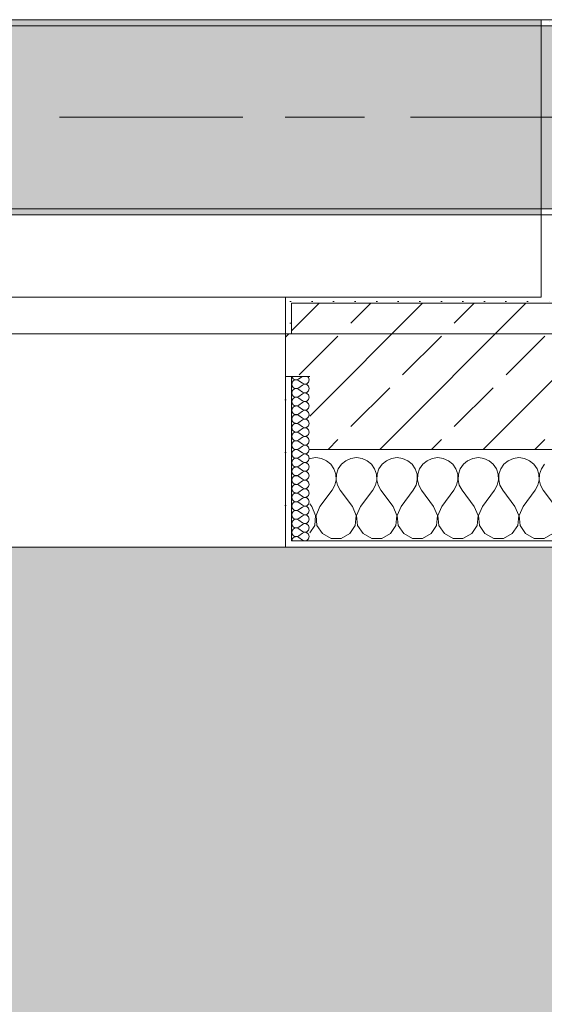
# Model space of a CAD drawing. Header units: metres. Extents: x -3.6 to 84.5, y -11 to 16.8.
# Tile 338 of 389: x 57.1 to 58, y -0.9 to 0.7. Entities that reach past the tile are written whole.
import ezdxf

# ---------------------------------------------------------------- set-up
doc = ezdxf.new("R2010")
doc.units = ezdxf.units.M
doc.header["$MEASUREMENT"] = 0
doc.linetypes.add('Achse', pattern=[0.2, 0.1, -0.05, 0, -0.05])
doc.linetypes.add('Strichlinie doppelt', pattern=[0.546806, 0.264583, -0.105833, 0.070556, -0.105833])
for name, color, linetype in [('302 - Elemente.Schraffur', 7, 'Continuous'), ('451 - Universal.Achsen Raster', 7, 'Continuous'), ('604 - Struktur.Wand Aussen', 7, 'Continuous'), ('607 - Struktur.Stütze', 7, 'Continuous'), ('608 - Struktur.Träger', 7, 'Continuous'), ('Neubau_653 - Abdeckung.TB Verkofferung', 7, 'Continuous')]:
    doc.layers.add(name, color=color, linetype=linetype)
pattern_1 = [(45, (0, 0), (-0.01767767, 0.01767767), [0, -0.025])]
pattern_2 = [(0, (0, 0), (0, 0.08660254), [0, -0.05]), (0, (0.025, 0.0433), (0, 0.08660254), [0, -0.05])]
pattern_3 = [(45, (0, 0), (-0.08485281, 0.08485281), []), (45, (-0.04243, 0.04243), (-0.08485281, 0.08485281), [0.09, -0.03])]

# ---------------------------------------------------------------- blocks, each defined once
blk = doc.blocks.new('*X103')
at = {"layer": '604 - Struktur.Wand Aussen', "color": 7, "linetype": 'Continuous', "lineweight": 5}
for p, q in [((57.5909, -0.0096), (57.59, -0.01)), ((57.6, -0.0083), (57.5909, -0.0096)), ((57.6091, -0.0096), (57.6, -0.0083)), ((57.6175, -0.0133), (57.6091, -0.0096)), ((57.6246, -0.0192), (57.6175, -0.0133)), ((57.6491, -0.0133), (57.6421, -0.0192)), ((57.6576, -0.0096), (57.6491, -0.0133)), ((57.6667, -0.0083), (57.6576, -0.0096)), ((57.6758, -0.0096), (57.6667, -0.0083)), ((57.6842, -0.0133), (57.6758, -0.0096)), ((57.6913, -0.0192), (57.6842, -0.0133)), ((57.7158, -0.0133), (57.7087, -0.0192)), ((57.7242, -0.0096), (57.7158, -0.0133)), ((57.7333, -0.0083), (57.7242, -0.0096)), ((57.7424, -0.0096), (57.7333, -0.0083)), ((57.7509, -0.0133), (57.7424, -0.0096)), ((57.7579, -0.0192), (57.7509, -0.0133)), ((57.7825, -0.0133), (57.7754, -0.0192)), ((57.7909, -0.0096), (57.7825, -0.0133)), ((57.8, -0.0083), (57.7909, -0.0096)), ((57.8091, -0.0096), (57.8, -0.0083)), ((57.8175, -0.0133), (57.8091, -0.0096)), ((57.8246, -0.0192), (57.8175, -0.0133)), ((57.8491, -0.0133), (57.8421, -0.0192)), ((57.8576, -0.0096), (57.8491, -0.0133)), ((57.8667, -0.0083), (57.8576, -0.0096)), ((57.8758, -0.0096), (57.8667, -0.0083)), ((57.8842, -0.0133), (57.8758, -0.0096)), ((57.8913, -0.0192), (57.8842, -0.0133)), ((57.9158, -0.0133), (57.9087, -0.0192)), ((57.9242, -0.0096), (57.9158, -0.0133)), ((57.9333, -0.0083), (57.9242, -0.0096)), ((57.9424, -0.0096), (57.9333, -0.0083)), ((57.9509, -0.0133), (57.9424, -0.0096)), ((57.9579, -0.0192), (57.9509, -0.0133)), ((57.6298, -0.0268), (57.6246, -0.0192)), ((57.6328, -0.0355), (57.6298, -0.0268)), ((57.6369, -0.0268), (57.6339, -0.0355)), ((57.6421, -0.0192), (57.6369, -0.0268)), ((57.6965, -0.0268), (57.6913, -0.0192)), ((57.6994, -0.0355), (57.6965, -0.0268)), ((57.7035, -0.0268), (57.7006, -0.0355)), ((57.7087, -0.0192), (57.7035, -0.0268)), ((57.7631, -0.0268), (57.7579, -0.0192)), ((57.7661, -0.0355), (57.7631, -0.0268)), ((57.7702, -0.0268), (57.7672, -0.0355)), ((57.7754, -0.0192), (57.7702, -0.0268)), ((57.8298, -0.0268), (57.8246, -0.0192)), ((57.8328, -0.0355), (57.8298, -0.0268)), ((57.8369, -0.0268), (57.8339, -0.0355)), ((57.8421, -0.0192), (57.8369, -0.0268)), ((57.8965, -0.0268), (57.8913, -0.0192)), ((57.8994, -0.0355), (57.8965, -0.0268)), ((57.9035, -0.0268), (57.9006, -0.0355)), ((57.9087, -0.0192), (57.9035, -0.0268)), ((57.9631, -0.0268), (57.9579, -0.0192)), ((57.9661, -0.0355), (57.9631, -0.0268)), ((57.9702, -0.0268), (57.9672, -0.0355)), ((57.9754, -0.0192), (57.9702, -0.0268)), ((57.6311, -0.0536), (57.6332, -0.0447)), ((57.6332, -0.0447), (57.6328, -0.0355)), ((57.6339, -0.0355), (57.6335, -0.0447)), ((57.6335, -0.0447), (57.6355, -0.0536)), ((57.6978, -0.0536), (57.6999, -0.0447)), ((57.6999, -0.0447), (57.6994, -0.0355)), ((57.7006, -0.0355), (57.7001, -0.0447)), ((57.7001, -0.0447), (57.7022, -0.0536)), ((57.7645, -0.0536), (57.7665, -0.0447)), ((57.7665, -0.0447), (57.7661, -0.0355)), ((57.7672, -0.0355), (57.7668, -0.0447)), ((57.7668, -0.0447), (57.7689, -0.0536)), ((57.8311, -0.0536), (57.8332, -0.0447)), ((57.8332, -0.0447), (57.8328, -0.0355)), ((57.8339, -0.0355), (57.8335, -0.0447)), ((57.8335, -0.0447), (57.8355, -0.0536)), ((57.8978, -0.0536), (57.8999, -0.0447)), ((57.8999, -0.0447), (57.8994, -0.0355)), ((57.9006, -0.0355), (57.9001, -0.0447)), ((57.9001, -0.0447), (57.9022, -0.0536)), ((57.9645, -0.0536), (57.9665, -0.0447)), ((57.9665, -0.0447), (57.9661, -0.0355)), ((57.9672, -0.0355), (57.9668, -0.0447)), ((57.9668, -0.0447), (57.9689, -0.0536)), ((57.6067, -0.0883), (57.6267, -0.0617)), ((57.6267, -0.0617), (57.6311, -0.0536)), ((57.6355, -0.0536), (57.64, -0.0617)), ((57.66, -0.0883), (57.64, -0.0617)), ((57.6733, -0.0883), (57.6933, -0.0617)), ((57.6933, -0.0617), (57.6978, -0.0536)), ((57.7022, -0.0536), (57.7067, -0.0617)), ((57.7267, -0.0883), (57.7067, -0.0617)), ((57.74, -0.0883), (57.76, -0.0617)), ((57.76, -0.0617), (57.7645, -0.0536)), ((57.7689, -0.0536), (57.7733, -0.0617)), ((57.7933, -0.0883), (57.7733, -0.0617)), ((57.8067, -0.0883), (57.8267, -0.0617)), ((57.8267, -0.0617), (57.8311, -0.0536)), ((57.8355, -0.0536), (57.84, -0.0617)), ((57.86, -0.0883), (57.84, -0.0617)), ((57.8733, -0.0883), (57.8933, -0.0617)), ((57.8933, -0.0617), (57.8978, -0.0536)), ((57.9022, -0.0536), (57.9067, -0.0617)), ((57.9267, -0.0883), (57.9067, -0.0617)), ((57.94, -0.0883), (57.96, -0.0617)), ((57.96, -0.0617), (57.9645, -0.0536)), ((57.9689, -0.0536), (57.9733, -0.0617)), ((57.9933, -0.0883), (57.9733, -0.0617)), ((57.5933, -0.0883), (57.59, -0.0839)), ((57.5996, -0.1033), (57.5933, -0.0883)), ((57.6067, -0.0883), (57.6004, -0.1033)), ((57.6663, -0.1033), (57.66, -0.0883)), ((57.6733, -0.0883), (57.667, -0.1033)), ((57.733, -0.1033), (57.7267, -0.0883)), ((57.74, -0.0883), (57.7337, -0.1033)), ((57.7996, -0.1033), (57.7933, -0.0883)), ((57.8067, -0.0883), (57.8004, -0.1033)), ((57.8663, -0.1033), (57.86, -0.0883)), ((57.8733, -0.0883), (57.867, -0.1033)), ((57.933, -0.1033), (57.9267, -0.0883)), ((57.94, -0.0883), (57.9337, -0.1033)), ((57.5981, -0.1195), (57.5996, -0.1033)), ((57.6004, -0.1033), (57.6019, -0.1195)), ((57.6648, -0.1195), (57.6663, -0.1033)), ((57.667, -0.1033), (57.6686, -0.1195)), ((57.7314, -0.1195), (57.733, -0.1033)), ((57.7337, -0.1033), (57.7352, -0.1195)), ((57.7981, -0.1195), (57.7996, -0.1033)), ((57.8004, -0.1033), (57.8019, -0.1195)), ((57.8648, -0.1195), (57.8663, -0.1033)), ((57.867, -0.1033), (57.8686, -0.1195)), ((57.9314, -0.1195), (57.933, -0.1033)), ((57.9337, -0.1033), (57.9352, -0.1195)), ((57.59, -0.1316), (57.5981, -0.1195)), ((57.6019, -0.1195), (57.6109, -0.133)), ((57.6558, -0.133), (57.6648, -0.1195)), ((57.6686, -0.1195), (57.6776, -0.133)), ((57.7224, -0.133), (57.7314, -0.1195)), ((57.7352, -0.1195), (57.7442, -0.133)), ((57.7891, -0.133), (57.7981, -0.1195)), ((57.8019, -0.1195), (57.8109, -0.133)), ((57.8558, -0.133), (57.8648, -0.1195)), ((57.8686, -0.1195), (57.8776, -0.133)), ((57.9224, -0.133), (57.9314, -0.1195)), ((57.9352, -0.1195), (57.9442, -0.133)), ((57.6109, -0.133), (57.6252, -0.1407)), ((57.6252, -0.1407), (57.6415, -0.1407)), ((57.6415, -0.1407), (57.6558, -0.133)), ((57.6776, -0.133), (57.6919, -0.1407)), ((57.6919, -0.1407), (57.7081, -0.1407)), ((57.7081, -0.1407), (57.7224, -0.133)), ((57.7442, -0.133), (57.7585, -0.1407)), ((57.7585, -0.1407), (57.7748, -0.1407)), ((57.7748, -0.1407), (57.7891, -0.133)), ((57.8109, -0.133), (57.8252, -0.1407)), ((57.8252, -0.1407), (57.8415, -0.1407)), ((57.8415, -0.1407), (57.8558, -0.133)), ((57.8776, -0.133), (57.8919, -0.1407)), ((57.8919, -0.1407), (57.9081, -0.1407)), ((57.9081, -0.1407), (57.9224, -0.133)), ((57.9442, -0.133), (57.9585, -0.1407)), ((57.9585, -0.1407), (57.9748, -0.1407)), ((57.9748, -0.1407), (57.9891, -0.133))]:
    blk.add_line(p, q, dxfattribs=at)
blk = doc.blocks.new('*X131')
at = {"layer": '604 - Struktur.Wand Aussen', "color": 7, "linetype": 'Continuous', "lineweight": 5}
for p, q in [((57.561, 0.1141), (57.5607, 0.1121)), ((57.5609, 0.125), (57.561, 0.1245)), ((57.561, 0.1245), (57.5618, 0.1227)), ((57.5618, 0.1159), (57.561, 0.1141)), ((57.5618, 0.1227), (57.563, 0.1212)), ((57.563, 0.1174), (57.5618, 0.1159)), ((57.563, 0.1212), (57.5647, 0.12)), ((57.5647, 0.1185), (57.563, 0.1174)), ((57.5647, 0.12), (57.5665, 0.1194)), ((57.5665, 0.1192), (57.5647, 0.1185)), ((57.5665, 0.1194), (57.5685, 0.1193)), ((57.5685, 0.1193), (57.5665, 0.1192)), ((57.5685, 0.1193), (57.5704, 0.1198)), ((57.5704, 0.1188), (57.5685, 0.1193)), ((57.5704, 0.1198), (57.5721, 0.1207)), ((57.5721, 0.1179), (57.5704, 0.1188)), ((57.5779, 0.125), (57.5721, 0.1207)), ((57.5779, 0.1136), (57.5721, 0.1179)), ((57.5779, 0.1136), (57.5815, 0.1122)), ((57.5853, 0.1129), (57.5882, 0.1155)), ((57.5882, 0.123), (57.5861, 0.125)), ((57.5893, 0.1193), (57.5882, 0.123)), ((57.5882, 0.1155), (57.5893, 0.1193)), ((57.5607, 0.1121), (57.561, 0.1102)), ((57.561, 0.0998), (57.5607, 0.0979)), ((57.5607, 0.0979), (57.561, 0.0959)), ((57.561, 0.1102), (57.5618, 0.1084)), ((57.5618, 0.1016), (57.561, 0.0998)), ((57.5618, 0.1084), (57.563, 0.1069)), ((57.563, 0.1031), (57.5618, 0.1016)), ((57.563, 0.1069), (57.5647, 0.1058)), ((57.5647, 0.1042), (57.563, 0.1031)), ((57.5647, 0.1058), (57.5665, 0.1051)), ((57.5665, 0.1049), (57.5647, 0.1042)), ((57.5665, 0.1051), (57.5685, 0.105)), ((57.5685, 0.105), (57.5665, 0.1049)), ((57.5685, 0.105), (57.5704, 0.1055)), ((57.5704, 0.1045), (57.5685, 0.105)), ((57.5704, 0.1055), (57.5721, 0.1064)), ((57.5721, 0.1036), (57.5704, 0.1045)), ((57.5779, 0.1107), (57.5721, 0.1064)), ((57.5779, 0.0993), (57.5721, 0.1036)), ((57.5815, 0.1121), (57.5779, 0.1107)), ((57.5779, 0.0993), (57.5815, 0.0979)), ((57.5815, 0.0978), (57.5779, 0.0964)), ((57.5815, 0.1122), (57.5853, 0.1129)), ((57.5853, 0.1114), (57.5815, 0.1121)), ((57.5815, 0.0979), (57.5853, 0.0986)), ((57.5853, 0.0971), (57.5815, 0.0978)), ((57.5882, 0.1088), (57.5853, 0.1114)), ((57.5853, 0.0986), (57.5882, 0.1012)), ((57.5882, 0.0945), (57.5853, 0.0971)), ((57.5893, 0.105), (57.5882, 0.1088)), ((57.5882, 0.1012), (57.5893, 0.105)), ((57.561, 0.0855), (57.5607, 0.0836)), ((57.5607, 0.0836), (57.561, 0.0816)), ((57.561, 0.0959), (57.5618, 0.0941)), ((57.5618, 0.0873), (57.561, 0.0855)), ((57.561, 0.0816), (57.5618, 0.0798)), ((57.5618, 0.0941), (57.563, 0.0926)), ((57.563, 0.0888), (57.5618, 0.0873)), ((57.563, 0.0926), (57.5647, 0.0915)), ((57.5647, 0.09), (57.563, 0.0888)), ((57.5647, 0.0915), (57.5665, 0.0908)), ((57.5665, 0.0906), (57.5647, 0.09)), ((57.5665, 0.0908), (57.5685, 0.0907)), ((57.5685, 0.0907), (57.5665, 0.0906)), ((57.5685, 0.0907), (57.5704, 0.0912)), ((57.5704, 0.0902), (57.5685, 0.0907)), ((57.5704, 0.0912), (57.5721, 0.0921)), ((57.5721, 0.0893), (57.5704, 0.0902)), ((57.5779, 0.0964), (57.5721, 0.0921)), ((57.5779, 0.085), (57.5721, 0.0893)), ((57.5779, 0.0821), (57.5721, 0.0779)), ((57.5779, 0.085), (57.5815, 0.0836)), ((57.5815, 0.0835), (57.5779, 0.0821)), ((57.5815, 0.0836), (57.5853, 0.0843)), ((57.5853, 0.0828), (57.5815, 0.0835)), ((57.5853, 0.0843), (57.5882, 0.087)), ((57.5882, 0.0802), (57.5853, 0.0828)), ((57.5893, 0.0907), (57.5882, 0.0945)), ((57.5882, 0.087), (57.5893, 0.0907)), ((57.561, 0.0712), (57.5607, 0.0693)), ((57.5607, 0.0693), (57.561, 0.0673)), ((57.5618, 0.073), (57.561, 0.0712)), ((57.561, 0.0673), (57.5618, 0.0655)), ((57.5618, 0.0798), (57.563, 0.0783)), ((57.563, 0.0746), (57.5618, 0.073)), ((57.5618, 0.0655), (57.563, 0.064)), ((57.563, 0.0783), (57.5647, 0.0772)), ((57.5647, 0.0757), (57.563, 0.0746)), ((57.5647, 0.0772), (57.5665, 0.0766)), ((57.5665, 0.0763), (57.5647, 0.0757)), ((57.5665, 0.0766), (57.5685, 0.0765)), ((57.5685, 0.0764), (57.5665, 0.0763)), ((57.5685, 0.0765), (57.5704, 0.0769)), ((57.5704, 0.076), (57.5685, 0.0764)), ((57.5704, 0.0769), (57.5721, 0.0779)), ((57.5721, 0.075), (57.5704, 0.076)), ((57.5779, 0.0707), (57.5721, 0.075)), ((57.5779, 0.0679), (57.5721, 0.0636)), ((57.5779, 0.0707), (57.5815, 0.0693)), ((57.5815, 0.0693), (57.5779, 0.0679)), ((57.5815, 0.0693), (57.5853, 0.07)), ((57.5853, 0.0685), (57.5815, 0.0693)), ((57.5853, 0.07), (57.5882, 0.0727)), ((57.5882, 0.0659), (57.5853, 0.0685)), ((57.5893, 0.0764), (57.5882, 0.0802)), ((57.5882, 0.0727), (57.5893, 0.0764)), ((57.5893, 0.0621), (57.5882, 0.0659)), ((57.561, 0.057), (57.5607, 0.055)), ((57.5607, 0.055), (57.561, 0.053)), ((57.5618, 0.0588), (57.561, 0.057)), ((57.561, 0.053), (57.5618, 0.0512)), ((57.563, 0.0603), (57.5618, 0.0588)), ((57.5618, 0.0512), (57.563, 0.0497)), ((57.563, 0.064), (57.5647, 0.0629)), ((57.5647, 0.0614), (57.563, 0.0603)), ((57.563, 0.0497), (57.5647, 0.0486)), ((57.5647, 0.0629), (57.5665, 0.0623)), ((57.5665, 0.062), (57.5647, 0.0614)), ((57.5647, 0.0486), (57.5665, 0.048)), ((57.5665, 0.0623), (57.5685, 0.0622)), ((57.5685, 0.0621), (57.5665, 0.062)), ((57.5685, 0.0622), (57.5704, 0.0626)), ((57.5704, 0.0617), (57.5685, 0.0621)), ((57.5704, 0.0626), (57.5721, 0.0636)), ((57.5721, 0.0607), (57.5704, 0.0617)), ((57.5704, 0.0483), (57.5721, 0.0493)), ((57.5779, 0.0564), (57.5721, 0.0607)), ((57.5779, 0.0536), (57.5721, 0.0493)), ((57.5779, 0.0564), (57.5815, 0.055)), ((57.5815, 0.055), (57.5779, 0.0536)), ((57.5815, 0.055), (57.5853, 0.0558)), ((57.5853, 0.0542), (57.5815, 0.055)), ((57.5853, 0.0558), (57.5882, 0.0584)), ((57.5882, 0.0516), (57.5853, 0.0542)), ((57.5882, 0.0584), (57.5893, 0.0621)), ((57.5893, 0.0479), (57.5882, 0.0516)), ((57.561, 0.0427), (57.5607, 0.0407)), ((57.5607, 0.0407), (57.561, 0.0388)), ((57.5618, 0.0445), (57.561, 0.0427)), ((57.561, 0.0388), (57.5618, 0.037)), ((57.563, 0.046), (57.5618, 0.0445)), ((57.5618, 0.037), (57.563, 0.0354)), ((57.5647, 0.0471), (57.563, 0.046)), ((57.563, 0.0354), (57.5647, 0.0343)), ((57.5647, 0.0328), (57.563, 0.0317)), ((57.5665, 0.0477), (57.5647, 0.0471)), ((57.5647, 0.0343), (57.5665, 0.0337)), ((57.5665, 0.0334), (57.5647, 0.0328)), ((57.5665, 0.048), (57.5685, 0.0479)), ((57.5685, 0.0478), (57.5665, 0.0477)), ((57.5665, 0.0337), (57.5685, 0.0336)), ((57.5685, 0.0335), (57.5665, 0.0334)), ((57.5685, 0.0479), (57.5704, 0.0483)), ((57.5704, 0.0474), (57.5685, 0.0478)), ((57.5685, 0.0336), (57.5704, 0.034)), ((57.5704, 0.0331), (57.5685, 0.0335)), ((57.5721, 0.0464), (57.5704, 0.0474)), ((57.5704, 0.034), (57.5721, 0.035)), ((57.5721, 0.0321), (57.5704, 0.0331)), ((57.5779, 0.0421), (57.5721, 0.0464)), ((57.5779, 0.0393), (57.5721, 0.035)), ((57.5779, 0.0421), (57.5815, 0.0407)), ((57.5815, 0.0407), (57.5779, 0.0393)), ((57.5815, 0.0407), (57.5853, 0.0415)), ((57.5853, 0.04), (57.5815, 0.0407)), ((57.5853, 0.0415), (57.5882, 0.0441)), ((57.5882, 0.0373), (57.5853, 0.04)), ((57.5882, 0.0441), (57.5893, 0.0479)), ((57.5893, 0.0336), (57.5882, 0.0373)), ((57.5882, 0.0298), (57.5893, 0.0336)), ((57.561, 0.0284), (57.5607, 0.0264)), ((57.5607, 0.0264), (57.561, 0.0245)), ((57.5618, 0.0302), (57.561, 0.0284)), ((57.561, 0.0245), (57.5618, 0.0227)), ((57.563, 0.0317), (57.5618, 0.0302)), ((57.5618, 0.0227), (57.563, 0.0212)), ((57.563, 0.0174), (57.5618, 0.0159)), ((57.563, 0.0212), (57.5647, 0.02)), ((57.5647, 0.0185), (57.563, 0.0174)), ((57.5647, 0.02), (57.5665, 0.0194)), ((57.5665, 0.0192), (57.5647, 0.0185)), ((57.5665, 0.0194), (57.5685, 0.0193)), ((57.5685, 0.0193), (57.5665, 0.0192)), ((57.5685, 0.0193), (57.5704, 0.0198)), ((57.5704, 0.0188), (57.5685, 0.0193)), ((57.5704, 0.0198), (57.5721, 0.0207)), ((57.5721, 0.0179), (57.5704, 0.0188)), ((57.5779, 0.0279), (57.5721, 0.0321)), ((57.5779, 0.025), (57.5721, 0.0207)), ((57.5779, 0.0136), (57.5721, 0.0179)), ((57.5779, 0.0279), (57.5815, 0.0265)), ((57.5815, 0.0264), (57.5779, 0.025)), ((57.5815, 0.0265), (57.5853, 0.0272)), ((57.5853, 0.0257), (57.5815, 0.0264)), ((57.5853, 0.0272), (57.5882, 0.0298)), ((57.5882, 0.023), (57.5853, 0.0257)), ((57.5893, 0.0193), (57.5882, 0.023)), ((57.5882, 0.0155), (57.5893, 0.0193)), ((57.561, 0.0141), (57.5607, 0.0121)), ((57.5607, 0.0121), (57.561, 0.0102)), ((57.5618, 0.0159), (57.561, 0.0141)), ((57.561, 0.0102), (57.5618, 0.0084)), ((57.5618, 0.0016), (57.561, -0.0002)), ((57.5618, 0.0084), (57.563, 0.0069)), ((57.563, 0.0031), (57.5618, 0.0016)), ((57.563, 0.0069), (57.5647, 0.0058)), ((57.5647, 0.0042), (57.563, 0.0031)), ((57.5647, 0.0058), (57.5665, 0.0051)), ((57.5665, 0.0049), (57.5647, 0.0042)), ((57.5665, 0.0051), (57.5685, 0.005)), ((57.5685, 0.005), (57.5665, 0.0049)), ((57.5685, 0.005), (57.5704, 0.0055)), ((57.5704, 0.0045), (57.5685, 0.005)), ((57.5704, 0.0055), (57.5721, 0.0064)), ((57.5721, 0.0036), (57.5704, 0.0045)), ((57.5779, 0.0107), (57.5721, 0.0064)), ((57.5779, -0.0007), (57.5721, 0.0036)), ((57.5779, 0.0136), (57.5815, 0.0122)), ((57.5815, 0.0121), (57.5779, 0.0107)), ((57.5815, 0.0122), (57.5853, 0.0129)), ((57.5853, 0.0114), (57.5815, 0.0121)), ((57.5853, 0.0129), (57.5882, 0.0155)), ((57.5882, 0.0088), (57.5853, 0.0114)), ((57.5853, -0.0014), (57.5882, 0.0012)), ((57.5893, 0.005), (57.5882, 0.0088)), ((57.5882, 0.0012), (57.5893, 0.005)), ((57.561, -0.0002), (57.5607, -0.0021)), ((57.5607, -0.0021), (57.561, -0.0041)), ((57.561, -0.0145), (57.5607, -0.0164)), ((57.561, -0.0041), (57.5618, -0.0059)), ((57.5618, -0.0127), (57.561, -0.0145)), ((57.5618, -0.0059), (57.563, -0.0074)), ((57.563, -0.0112), (57.5618, -0.0127)), ((57.563, -0.0074), (57.5647, -0.0085)), ((57.5647, -0.01), (57.563, -0.0112)), ((57.5647, -0.0085), (57.5665, -0.0092)), ((57.5665, -0.0094), (57.5647, -0.01)), ((57.5665, -0.0092), (57.5685, -0.0093)), ((57.5685, -0.0093), (57.5665, -0.0094)), ((57.5685, -0.0093), (57.5704, -0.0088)), ((57.5704, -0.0098), (57.5685, -0.0093)), ((57.5704, -0.0088), (57.5721, -0.0079)), ((57.5721, -0.0107), (57.5704, -0.0098)), ((57.5779, -0.0036), (57.5721, -0.0079)), ((57.5779, -0.015), (57.5721, -0.0107)), ((57.5779, -0.0007), (57.5815, -0.0021)), ((57.5815, -0.0022), (57.5779, -0.0036)), ((57.5779, -0.015), (57.5815, -0.0164)), ((57.5815, -0.0021), (57.5853, -0.0014)), ((57.5853, -0.0029), (57.5815, -0.0022)), ((57.5815, -0.0164), (57.5853, -0.0157)), ((57.5882, -0.0055), (57.5853, -0.0029)), ((57.5853, -0.0157), (57.5882, -0.013)), ((57.5893, -0.0093), (57.5882, -0.0055)), ((57.5882, -0.013), (57.5893, -0.0093)), ((57.5607, -0.0164), (57.561, -0.0184)), ((57.561, -0.0288), (57.5607, -0.0307)), ((57.5607, -0.0307), (57.561, -0.0327)), ((57.561, -0.0184), (57.5618, -0.0202)), ((57.5618, -0.027), (57.561, -0.0288)), ((57.5618, -0.0202), (57.563, -0.0217)), ((57.563, -0.0254), (57.5618, -0.027)), ((57.563, -0.0217), (57.5647, -0.0228)), ((57.5647, -0.0243), (57.563, -0.0254)), ((57.5647, -0.0228), (57.5665, -0.0234)), ((57.5665, -0.0237), (57.5647, -0.0243)), ((57.5665, -0.0234), (57.5685, -0.0235)), ((57.5685, -0.0236), (57.5665, -0.0237)), ((57.5685, -0.0235), (57.5704, -0.0231)), ((57.5704, -0.024), (57.5685, -0.0236)), ((57.5704, -0.0231), (57.5721, -0.0221)), ((57.5721, -0.025), (57.5704, -0.024)), ((57.5779, -0.0179), (57.5721, -0.0221)), ((57.5779, -0.0293), (57.5721, -0.025)), ((57.5779, -0.0321), (57.5721, -0.0364)), ((57.5815, -0.0165), (57.5779, -0.0179)), ((57.5779, -0.0293), (57.5815, -0.0307)), ((57.5815, -0.0307), (57.5779, -0.0321)), ((57.5853, -0.0172), (57.5815, -0.0165)), ((57.5815, -0.0307), (57.5853, -0.03)), ((57.5853, -0.0315), (57.5815, -0.0307)), ((57.5882, -0.0198), (57.5853, -0.0172)), ((57.5853, -0.03), (57.5882, -0.0273)), ((57.5882, -0.0341), (57.5853, -0.0315)), ((57.5893, -0.0236), (57.5882, -0.0198)), ((57.5882, -0.0273), (57.5893, -0.0236)), ((57.561, -0.043), (57.5607, -0.045)), ((57.5607, -0.045), (57.561, -0.047)), ((57.561, -0.0327), (57.5618, -0.0345)), ((57.5618, -0.0412), (57.561, -0.043)), ((57.561, -0.047), (57.5618, -0.0488)), ((57.5618, -0.0345), (57.563, -0.036)), ((57.563, -0.0397), (57.5618, -0.0412)), ((57.563, -0.036), (57.5647, -0.0371)), ((57.5647, -0.0386), (57.563, -0.0397)), ((57.5647, -0.0371), (57.5665, -0.0377)), ((57.5665, -0.038), (57.5647, -0.0386)), ((57.5665, -0.0377), (57.5685, -0.0378)), ((57.5685, -0.0379), (57.5665, -0.038)), ((57.5685, -0.0378), (57.5704, -0.0374)), ((57.5704, -0.0383), (57.5685, -0.0379)), ((57.5704, -0.0374), (57.5721, -0.0364)), ((57.5721, -0.0393), (57.5704, -0.0383)), ((57.5779, -0.0436), (57.5721, -0.0393)), ((57.5779, -0.0464), (57.5721, -0.0507)), ((57.5779, -0.0436), (57.5815, -0.045)), ((57.5815, -0.045), (57.5779, -0.0464)), ((57.5815, -0.045), (57.5853, -0.0442)), ((57.5853, -0.0458), (57.5815, -0.045)), ((57.5853, -0.0442), (57.5882, -0.0416)), ((57.5882, -0.0484), (57.5853, -0.0458)), ((57.5893, -0.0379), (57.5882, -0.0341)), ((57.5882, -0.0416), (57.5893, -0.0379)), ((57.5893, -0.0521), (57.5882, -0.0484)), ((57.561, -0.0573), (57.5607, -0.0593)), ((57.5607, -0.0593), (57.561, -0.0612)), ((57.5618, -0.0555), (57.561, -0.0573)), ((57.561, -0.0612), (57.5618, -0.063)), ((57.5618, -0.0488), (57.563, -0.0503)), ((57.563, -0.054), (57.5618, -0.0555)), ((57.5618, -0.063), (57.563, -0.0646)), ((57.563, -0.0503), (57.5647, -0.0514)), ((57.5647, -0.0529), (57.563, -0.054)), ((57.563, -0.0646), (57.5647, -0.0657)), ((57.5647, -0.0514), (57.5665, -0.052)), ((57.5665, -0.0523), (57.5647, -0.0529)), ((57.5665, -0.052), (57.5685, -0.0521)), ((57.5685, -0.0522), (57.5665, -0.0523)), ((57.5685, -0.0521), (57.5704, -0.0517)), ((57.5704, -0.0526), (57.5685, -0.0522)), ((57.5704, -0.0517), (57.5721, -0.0507)), ((57.5721, -0.0536), (57.5704, -0.0526)), ((57.5779, -0.0579), (57.5721, -0.0536)), ((57.5779, -0.0607), (57.5721, -0.065)), ((57.5779, -0.0579), (57.5815, -0.0593)), ((57.5815, -0.0593), (57.5779, -0.0607)), ((57.5815, -0.0593), (57.5853, -0.0585)), ((57.5853, -0.06), (57.5815, -0.0593)), ((57.5853, -0.0585), (57.5882, -0.0559)), ((57.5882, -0.0627), (57.5853, -0.06)), ((57.5882, -0.0559), (57.5893, -0.0521)), ((57.5893, -0.0664), (57.5882, -0.0627)), ((57.561, -0.0716), (57.5607, -0.0736)), ((57.5607, -0.0736), (57.561, -0.0755)), ((57.5618, -0.0698), (57.561, -0.0716)), ((57.561, -0.0755), (57.5618, -0.0773)), ((57.563, -0.0683), (57.5618, -0.0698)), ((57.5618, -0.0773), (57.563, -0.0788)), ((57.5647, -0.0672), (57.563, -0.0683)), ((57.563, -0.0788), (57.5647, -0.08)), ((57.5647, -0.0657), (57.5665, -0.0663)), ((57.5665, -0.0666), (57.5647, -0.0672)), ((57.5647, -0.08), (57.5665, -0.0806)), ((57.5665, -0.0663), (57.5685, -0.0664)), ((57.5685, -0.0665), (57.5665, -0.0666)), ((57.5665, -0.0806), (57.5685, -0.0807)), ((57.5685, -0.0807), (57.5665, -0.0808)), ((57.5685, -0.0664), (57.5704, -0.066)), ((57.5704, -0.0669), (57.5685, -0.0665)), ((57.5685, -0.0807), (57.5704, -0.0802)), ((57.5704, -0.0812), (57.5685, -0.0807)), ((57.5704, -0.066), (57.5721, -0.065)), ((57.5721, -0.0679), (57.5704, -0.0669)), ((57.5704, -0.0802), (57.5721, -0.0793)), ((57.5779, -0.0721), (57.5721, -0.0679)), ((57.5779, -0.075), (57.5721, -0.0793)), ((57.5779, -0.0721), (57.5815, -0.0735)), ((57.5815, -0.0736), (57.5779, -0.075)), ((57.5815, -0.0735), (57.5853, -0.0728)), ((57.5853, -0.0743), (57.5815, -0.0736)), ((57.5853, -0.0728), (57.5882, -0.0702)), ((57.5882, -0.077), (57.5853, -0.0743)), ((57.5882, -0.0702), (57.5893, -0.0664)), ((57.5893, -0.0807), (57.5882, -0.077)), ((57.5882, -0.0845), (57.5893, -0.0807)), ((57.561, -0.0859), (57.5607, -0.0879)), ((57.5607, -0.0879), (57.561, -0.0898)), ((57.5618, -0.0841), (57.561, -0.0859)), ((57.561, -0.0898), (57.5618, -0.0916)), ((57.563, -0.0826), (57.5618, -0.0841)), ((57.5618, -0.0916), (57.563, -0.0931)), ((57.563, -0.0969), (57.5618, -0.0984)), ((57.5647, -0.0815), (57.563, -0.0826)), ((57.563, -0.0931), (57.5647, -0.0942)), ((57.5647, -0.0958), (57.563, -0.0969)), ((57.5665, -0.0808), (57.5647, -0.0815)), ((57.5647, -0.0942), (57.5665, -0.0949)), ((57.5665, -0.0951), (57.5647, -0.0958)), ((57.5665, -0.0949), (57.5685, -0.095)), ((57.5685, -0.095), (57.5665, -0.0951)), ((57.5685, -0.095), (57.5704, -0.0945)), ((57.5704, -0.0955), (57.5685, -0.095)), ((57.5721, -0.0821), (57.5704, -0.0812)), ((57.5704, -0.0945), (57.5721, -0.0936)), ((57.5721, -0.0964), (57.5704, -0.0955)), ((57.5779, -0.0864), (57.5721, -0.0821)), ((57.5779, -0.0893), (57.5721, -0.0936)), ((57.5779, -0.1007), (57.5721, -0.0964)), ((57.5779, -0.0864), (57.5815, -0.0878)), ((57.5815, -0.0879), (57.5779, -0.0893)), ((57.5815, -0.0878), (57.5853, -0.0871)), ((57.5853, -0.0886), (57.5815, -0.0879)), ((57.5853, -0.0871), (57.5882, -0.0845)), ((57.5882, -0.0912), (57.5853, -0.0886)), ((57.5893, -0.095), (57.5882, -0.0912)), ((57.5882, -0.0988), (57.5893, -0.095)), ((57.561, -0.1002), (57.5607, -0.1021)), ((57.5607, -0.1021), (57.561, -0.1041)), ((57.5618, -0.0984), (57.561, -0.1002)), ((57.561, -0.1041), (57.5618, -0.1059)), ((57.5618, -0.1127), (57.561, -0.1145)), ((57.5618, -0.1059), (57.563, -0.1074)), ((57.563, -0.1112), (57.5618, -0.1127)), ((57.563, -0.1074), (57.5647, -0.1085)), ((57.5647, -0.11), (57.563, -0.1112)), ((57.5647, -0.1085), (57.5665, -0.1092)), ((57.5665, -0.1094), (57.5647, -0.11)), ((57.5665, -0.1092), (57.5685, -0.1093)), ((57.5685, -0.1093), (57.5665, -0.1094)), ((57.5685, -0.1093), (57.5704, -0.1088)), ((57.5704, -0.1098), (57.5685, -0.1093)), ((57.5704, -0.1088), (57.5721, -0.1079)), ((57.5721, -0.1107), (57.5704, -0.1098)), ((57.5779, -0.1036), (57.5721, -0.1079)), ((57.5779, -0.115), (57.5721, -0.1107)), ((57.5779, -0.1007), (57.5815, -0.1021)), ((57.5815, -0.1022), (57.5779, -0.1036)), ((57.5815, -0.1021), (57.5853, -0.1014)), ((57.5853, -0.1029), (57.5815, -0.1022)), ((57.5853, -0.1014), (57.5882, -0.0988)), ((57.5882, -0.1055), (57.5853, -0.1029)), ((57.5853, -0.1157), (57.5882, -0.113)), ((57.5893, -0.1093), (57.5882, -0.1055)), ((57.5882, -0.113), (57.5893, -0.1093)), ((57.561, -0.1145), (57.5607, -0.1164)), ((57.5607, -0.1164), (57.561, -0.1184)), ((57.561, -0.1288), (57.5607, -0.1307)), ((57.561, -0.1184), (57.5618, -0.1202)), ((57.5618, -0.127), (57.561, -0.1288)), ((57.5618, -0.1202), (57.563, -0.1217)), ((57.563, -0.1254), (57.5618, -0.127)), ((57.563, -0.1217), (57.5647, -0.1228)), ((57.5647, -0.1243), (57.563, -0.1254)), ((57.5647, -0.1228), (57.5665, -0.1234)), ((57.5665, -0.1237), (57.5647, -0.1243)), ((57.5665, -0.1234), (57.5685, -0.1235)), ((57.5685, -0.1236), (57.5665, -0.1237)), ((57.5685, -0.1235), (57.5704, -0.1231)), ((57.5704, -0.124), (57.5685, -0.1236)), ((57.5704, -0.1231), (57.5721, -0.1221)), ((57.5721, -0.125), (57.5704, -0.124)), ((57.5779, -0.1179), (57.5721, -0.1221)), ((57.5779, -0.1293), (57.5721, -0.125)), ((57.5779, -0.115), (57.5815, -0.1164)), ((57.5815, -0.1165), (57.5779, -0.1179)), ((57.5815, -0.1164), (57.5853, -0.1157)), ((57.5853, -0.1172), (57.5815, -0.1165)), ((57.5882, -0.1198), (57.5853, -0.1172)), ((57.5853, -0.13), (57.5882, -0.1273)), ((57.5893, -0.1236), (57.5882, -0.1198)), ((57.5882, -0.1273), (57.5893, -0.1236)), ((57.5607, -0.1307), (57.561, -0.1327)), ((57.561, -0.143), (57.5607, -0.145)), ((57.561, -0.1327), (57.5618, -0.1345)), ((57.5618, -0.1412), (57.561, -0.143)), ((57.5618, -0.1345), (57.563, -0.136)), ((57.563, -0.1397), (57.5618, -0.1412)), ((57.563, -0.136), (57.5647, -0.1371)), ((57.5647, -0.1386), (57.563, -0.1397)), ((57.5647, -0.1371), (57.5665, -0.1377)), ((57.5665, -0.138), (57.5647, -0.1386)), ((57.5665, -0.1377), (57.5685, -0.1378)), ((57.5685, -0.1379), (57.5665, -0.138)), ((57.5685, -0.1378), (57.5704, -0.1374)), ((57.5704, -0.1383), (57.5685, -0.1379)), ((57.5704, -0.1374), (57.5721, -0.1364)), ((57.5721, -0.1393), (57.5704, -0.1383)), ((57.5779, -0.1321), (57.5721, -0.1364)), ((57.5779, -0.1436), (57.5721, -0.1393)), ((57.5779, -0.1293), (57.5815, -0.1307)), ((57.5815, -0.1307), (57.5779, -0.1321)), ((57.5779, -0.1436), (57.5815, -0.145)), ((57.5815, -0.1307), (57.5853, -0.13)), ((57.5853, -0.1315), (57.5815, -0.1307)), ((57.5815, -0.145), (57.5853, -0.1442)), ((57.5882, -0.1341), (57.5853, -0.1315)), ((57.5853, -0.1442), (57.5882, -0.1416)), ((57.5893, -0.1379), (57.5882, -0.1341)), ((57.5882, -0.1416), (57.5893, -0.1379))]:
    blk.add_line(p, q, dxfattribs=at)

msp = doc.modelspace()

# ---------------------------------------------------------------- hatches: boundary and pattern name
at = {"layer": '302 - Elemente.Schraffur', "linetype": 'Continuous', "lineweight": 0, "true_color": 0x282828}
msp.add_hatch(color=250, dxfattribs=at).paths.add_polyline_path([(55.22, -3.31), (62.435, -3.31), (62.435, -0.155), (55.22, -0.155)])
at = {"layer": '604 - Struktur.Wand Aussen', "linetype": 'Continuous', "lineweight": 0, "true_color": 0x000000}
h = msp.add_hatch(dxfattribs=at)
h.set_pattern_fill('Gips_0001', color=18, style=0, pattern_type=2)
h.set_pattern_definition(pattern_1)
h.paths.add_polyline_path([(57.55, 0.195), (57.56, 0.195), (57.56, 0.255), (57.55, 0.255)])
h = msp.add_hatch(dxfattribs=at)
h.set_pattern_fill('Beton__Stahlbeton_0001', color=18, style=0, pattern_type=2)
h.set_pattern_definition(pattern_3)
h.paths.add_polyline_path([(57.56, 0.195), (57.55, 0.195), (57.55, 0.125), (57.56, 0.125), (57.59, 0.125), (57.59, 0.005), (58.69, 0.005), (58.69, 0.125), (58.72, 0.125), (58.73, 0.125), (58.73, 0.195), (58.72, 0.195), (58.72, 0.245), (57.56, 0.245)])
h = msp.add_hatch(dxfattribs=at)
h.set_pattern_fill('Gips_0001', color=18, style=0, pattern_type=2)
h.set_pattern_definition(pattern_1)
h.paths.add_polyline_path([(57.97, 0.255), (57.56, 0.255), (57.56, 0.245), (57.97, 0.245)])
h = msp.add_hatch(dxfattribs=at)
h.set_pattern_fill('Verputz_0001', color=18, style=0, pattern_type=2)
h.set_pattern_definition(pattern_2)
h.paths.add_polyline_path([(57.55, 0.125), (57.55, -0.155), (57.56, -0.155), (57.56, 0.125)])
h = msp.add_hatch(dxfattribs=at)
h.set_pattern_fill('Verputz_0001', color=18, style=0, pattern_type=2)
h.set_pattern_definition(pattern_2)
h.paths.add_polyline_path([(57.56, -0.145), (57.56, -0.155), (58.72, -0.155), (58.72, -0.145)])
at = {"layer": '607 - Struktur.Stütze', "linetype": 'Continuous', "lineweight": 0, "true_color": 0x000000}
h = msp.add_hatch(dxfattribs=at)
h.set_pattern_fill('Gips_0001', color=18, style=0, pattern_type=2)
h.set_pattern_definition(pattern_1)
h.paths.add_polyline_path([(57.97, 0.71), (57.97, 0.255), (57.98, 0.255), (57.98, 0.7), (58.07, 0.7), (58.07, 0.71)])
h = msp.add_hatch(dxfattribs=at)
h.set_pattern_fill('Gips_0001', color=18, style=0, pattern_type=2)
h.set_pattern_definition(pattern_1)
h.paths.add_polyline_path([(57.97, 0.255), (57.97, 0.245), (58.29, 0.245), (58.29, 0.255), (58.28, 0.255), (58.28, 0.25), (57.98, 0.25), (57.98, 0.255)])
at = {"layer": '608 - Struktur.Träger', "linetype": 'Continuous', "lineweight": 0, "true_color": 0x000000}
h = msp.add_hatch(dxfattribs=at)
h.set_pattern_fill('Beton__Stahlbeton_0001', color=18, style=0, pattern_type=2)
h.set_pattern_definition(pattern_3)
h.paths.add_polyline_path([(0.69, 0.7), (0.38, 0.7), (0.38, 0.4), (0.69, 0.4), (3.97, 0.4), (4.29, 0.4), (7.57, 0.4), (7.89, 0.4), (11.17, 0.4), (11.49, 0.4), (14.77, 0.4), (15.09, 0.4), (18.37, 0.4), (18.69, 0.4), (21.97, 0.4), (22.29, 0.4), (25.57, 0.4), (25.89, 0.4), (29.17, 0.4), (29.49, 0.4), (32.77, 0.4), (33.09, 0.4), (36.37, 0.4), (36.69, 0.4), (39.97, 0.4), (40.29, 0.4), (43.57, 0.4), (43.89, 0.4), (47.17, 0.4), (47.49, 0.4), (50.77, 0.4), (51.09, 0.4), (54.37, 0.4), (54.69, 0.4), (57.97, 0.4), (58.29, 0.4), (61.57, 0.4), (61.88, 0.4), (61.88, 0.7), (61.57, 0.7), (58.29, 0.7), (57.97, 0.7), (54.69, 0.7), (54.37, 0.7), (51.09, 0.7), (50.77, 0.7), (47.49, 0.7), (47.17, 0.7), (43.89, 0.7), (43.57, 0.7), (40.29, 0.7), (39.9, 0.7), (36.69, 0.7), (36.37, 0.7), (33.09, 0.7), (32.77, 0.7), (29.49, 0.7), (29.17, 0.7), (25.89, 0.7), (25.57, 0.7), (22.29, 0.7), (21.97, 0.7), (18.69, 0.7), (18.37, 0.7), (15.09, 0.7), (14.77, 0.7), (11.49, 0.7), (11.17, 0.7), (7.89, 0.7), (7.57, 0.7), (4.29, 0.7), (3.97, 0.7)])
h = msp.add_hatch(dxfattribs=at)
h.set_pattern_fill('Gips_0001', color=18, style=0, pattern_type=2)
h.set_pattern_definition(pattern_1)
h.paths.add_polyline_path([(54.69, 0.7), (57.97, 0.7), (57.97, 0.71), (54.69, 0.71)])
h = msp.add_hatch(dxfattribs=at)
h.set_pattern_fill('Gips_0001', color=18, style=0, pattern_type=2)
h.set_pattern_definition(pattern_1)
h.paths.add_polyline_path([(57.97, 0.4), (54.69, 0.4), (54.69, 0.39), (57.97, 0.39)])

# ---------------------------------------------------------------- linework, layer by layer
at = {"layer": '451 - Universal.Achsen Raster', "color": 160, "linetype": 'Strichlinie doppelt', "lineweight": 9, "true_color": 0x3232ff}
msp.add_line((64.935, 0.55), (-3.175, 0.55), dxfattribs=at)
at = {"layer": '604 - Struktur.Wand Aussen', "color": 7, "linetype": 'Continuous', "lineweight": 13}
for p, q in [((57.55, 0.255), (55.15, 0.255)), ((58.72, 0.245), (57.56, 0.245)), ((57.56, 0.245), (57.56, 0.195)), ((57.55, 0.125), (57.55, 0.195)), ((57.59, 0.005), (58.69, 0.005)), ((55.15, -0.155), (57.55, -0.155))]:
    msp.add_line(p, q, dxfattribs=at)
at = {"layer": '604 - Struktur.Wand Aussen', "color": 7, "linetype": 'Continuous', "lineweight": 5}
for p, q in [((57.55, 0.245), (57.55, 0.255)), ((57.56, 0.255), (57.55, 0.255)), ((57.55, 0.195), (57.55, 0.245)), ((57.56, 0.195), (57.55, 0.195)), ((57.55, 0.005), (57.55, 0.125)), ((57.56, 0.125), (57.55, 0.125)), ((57.59, 0.125), (57.56, 0.125)), ((57.56, 0.125), (57.56, -0.145)), ((57.56, -0.145), (57.56, 0.125)), ((57.55, -0.005), (57.55, 0.005)), ((57.55, -0.145), (57.55, -0.005)), ((57.55, -0.155), (57.55, -0.145)), ((57.59, -0.145), (57.56, -0.145)), ((57.59, -0.145), (58.69, -0.145)), ((57.56, -0.155), (57.55, -0.155))]:
    msp.add_line(p, q, dxfattribs=at)
at = {"layer": '604 - Struktur.Wand Aussen', "color": 7, "linetype": 'Continuous', "lineweight": 5, "flags": 128}
for points in [[(57.97, 0.255), (57.56, 0.255)], [(57.56, -0.155), (58.72, -0.155)]]:
    msp.add_lwpolyline(points, dxfattribs=at)
at = {"layer": '607 - Struktur.Stütze', "color": 7, "linetype": 'Continuous', "lineweight": 5, "flags": 128}
msp.add_lwpolyline([(58.07, 0.71), (57.97, 0.71), (57.97, 0.255)], dxfattribs=at)
at = {"layer": '608 - Struktur.Träger', "color": 7, "linetype": 'Continuous', "lineweight": 13}
for p, q in [((0.38, 0.71), (61.88, 0.71)), ((57.97, 0.7), (54.69, 0.7)), ((58.29, 0.7), (57.97, 0.7)), ((0.38, 0.39), (61.88, 0.39))]:
    msp.add_line(p, q, dxfattribs=at)
at = {"layer": '608 - Struktur.Träger', "color": 7, "linetype": 'Continuous', "lineweight": 5}
for p, q in [((57.97, 0.71), (54.69, 0.71)), ((57.97, 0.71), (57.97, 0.7)), ((57.97, 0.39), (54.69, 0.39)), ((57.97, 0.4), (57.97, 0.39))]:
    msp.add_line(p, q, dxfattribs=at)
at = {"layer": '608 - Struktur.Träger', "color": 7, "linetype": 'Achse', "lineweight": 9}
msp.add_line((0.38, 0.55), (61.88, 0.55), dxfattribs=at)
at = {"layer": '608 - Struktur.Träger', "color": 7, "linetype": 'Continuous', "lineweight": 13, "flags": 128}
msp.add_lwpolyline([(61.88, 0.4), (61.57, 0.4), (58.29, 0.4), (57.97, 0.4), (54.69, 0.4), (54.37, 0.4), (51.09, 0.4), (50.77, 0.4)], dxfattribs=at)
at = {"layer": 'Neubau_653 - Abdeckung.TB Verkofferung', "color": 1, "linetype": 'Continuous', "lineweight": 5}
msp.add_line((62.025, 0.71), (51.02, 0.71), dxfattribs=at)
at = {"layer": 'Neubau_653 - Abdeckung.TB Verkofferung', "color": 1, "linetype": 'Continuous', "lineweight": 9}
msp.add_line((51.02, 0.195), (62.025, 0.195), dxfattribs=at)

# ---------------------------------------------------------------- block references
at = {"layer": '604 - Struktur.Wand Aussen', "color": 7, "lineweight": 18}
for name in ['*X131', '*X103']:
    msp.add_blockref(name, (0, 0), dxfattribs=at)

doc.saveas('drawing.dxf')
